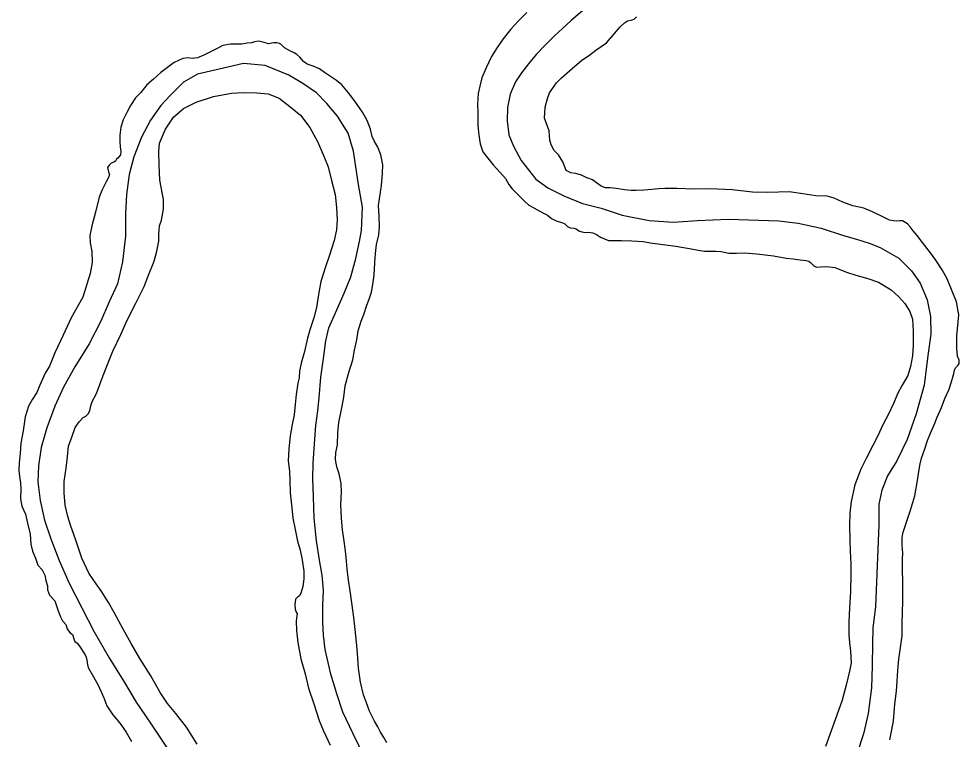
# Model space of a CAD drawing. Extents: x -939622 to -934222, y 1383701 to 1385301.
# Drawn here: x -936175.81 to -936163.24, y 1384640.33 to 1384649.96 of the extents above; entities that cross this region are included whole.
import ezdxf

# ---------------------------------------------------------------- set-up
doc = ezdxf.new("R2010")
doc.units = 0
doc.layers.add('2', color=7, linetype='Continuous')
doc.layers.add('9', color=7, linetype='Continuous')

msp = doc.modelspace()

# ---------------------------------------------------------------- linework, layer by layer
at = {"layer": '2'}
for points in [[(-936168.238, 1384650.096), (-936168.43, 1384649.931), (-936168.65, 1384649.732), (-936168.78, 1384649.6), (-936168.892, 1384649.481), (-936168.998, 1384649.359), (-936169.089, 1384649.235), (-936169.171, 1384649.117), (-936169.242, 1384648.951), (-936169.277, 1384648.775), (-936169.281, 1384648.597), (-936169.258, 1384648.408), (-936169.198, 1384648.257), (-936169.093, 1384648.066), (-936168.897, 1384647.815), (-936168.738, 1384647.698), (-936168.524, 1384647.593), (-936168.276, 1384647.492), (-936168.024, 1384647.427), (-936167.746, 1384647.334), (-936167.383, 1384647.262), (-936167.057, 1384647.24), (-936166.743, 1384647.265), (-936166.323, 1384647.283), (-936166.055, 1384647.273), (-936165.652, 1384647.257), (-936165.395, 1384647.226), (-936165.086, 1384647.16), (-936164.79, 1384647.062), (-936164.614, 1384647.012), (-936164.443, 1384646.959), (-936164.3, 1384646.902), (-936164.05, 1384646.759), (-936163.878, 1384646.591), (-936163.763, 1384646.424), (-936163.672, 1384646.205), (-936163.624, 1384645.979), (-936163.623, 1384645.744), (-936163.659, 1384645.459), (-936163.708, 1384645.065), (-936163.815, 1384644.681), (-936163.939, 1384644.339), (-936164.074, 1384644.053), (-936164.198, 1384643.852), (-936164.277, 1384643.662), (-936164.317, 1384643.474), (-936164.318, 1384643.196), (-936164.359, 1384642.105), (-936164.395, 1384641.817), (-936164.401, 1384641.609), (-936164.403, 1384641.311), (-936164.412, 1384641.018), (-936164.458, 1384640.676), (-936164.521, 1384640.402), (-936164.609, 1384640.133)], [(-936171.188, 1384640.093), (-936171.34, 1384640.402), (-936171.475, 1384640.695), (-936171.557, 1384640.938), (-936171.635, 1384641.203), (-936171.671, 1384641.355), (-936171.712, 1384641.531), (-936171.735, 1384641.72), (-936171.745, 1384641.891), (-936171.745, 1384642.117), (-936171.736, 1384642.325), (-936171.754, 1384642.523), (-936171.789, 1384642.726), (-936171.827, 1384642.981), (-936171.861, 1384643.287), (-936171.867, 1384643.569), (-936171.877, 1384643.81), (-936171.874, 1384644.021), (-936171.855, 1384644.281), (-936171.838, 1384644.522), (-936171.813, 1384644.719), (-936171.793, 1384644.895), (-936171.772, 1384645.17), (-936171.734, 1384645.418), (-936171.702, 1384645.657), (-936171.664, 1384645.828), (-936171.557, 1384646.07), (-936171.459, 1384646.294), (-936171.372, 1384646.512), (-936171.304, 1384646.756), (-936171.253, 1384646.981), (-936171.227, 1384647.132), (-936171.216, 1384647.443), (-936171.267, 1384647.745), (-936171.301, 1384647.981), (-936171.334, 1384648.188), (-936171.407, 1384648.429), (-936171.549, 1384648.658), (-936171.692, 1384648.829), (-936171.83, 1384648.968), (-936172.009, 1384649.093), (-936172.2, 1384649.205), (-936172.515, 1384649.333), (-936172.802, 1384649.36), (-936173.07, 1384649.301), (-936173.418, 1384649.217), (-936173.606, 1384649.113), (-936173.782, 1384648.936), (-936173.908, 1384648.799), (-936174.047, 1384648.606), (-936174.167, 1384648.378), (-936174.267, 1384648.115), (-936174.332, 1384647.88), (-936174.366, 1384647.611), (-936174.379, 1384647.354), (-936174.381, 1384647.053), (-936174.421, 1384646.711), (-936174.487, 1384646.416), (-936174.597, 1384646.176), (-936174.709, 1384645.919), (-936174.868, 1384645.614), (-936175.056, 1384645.308), (-936175.207, 1384645.036), (-936175.325, 1384644.781), (-936175.43, 1384644.491), (-936175.509, 1384644.228), (-936175.544, 1384643.986), (-936175.553, 1384643.769), (-936175.522, 1384643.523), (-936175.463, 1384643.261), (-936175.38, 1384643.008), (-936175.265, 1384642.718), (-936175.136, 1384642.425), (-936174.965, 1384642.089), (-936174.799, 1384641.768), (-936174.598, 1384641.418), (-936174.394, 1384641.089), (-936174.239, 1384640.828), (-936174.047, 1384640.544), (-936173.813, 1384640.198)]]:
    msp.add_lwpolyline(points, dxfattribs=at)
at = {"layer": '9'}
for points in [[(-936169.018, 1384650.043), (-936169.133, 1384649.929), (-936169.233, 1384649.822), (-936169.335, 1384649.693), (-936169.417, 1384649.575), (-936169.49, 1384649.453), (-936169.562, 1384649.304), (-936169.62, 1384649.17), (-936169.648, 1384649.058), (-936169.667, 1384648.959), (-936169.676, 1384648.82), (-936169.671, 1384648.703), (-936169.671, 1384648.531), (-936169.66, 1384648.405), (-936169.643, 1384648.288), (-936169.605, 1384648.183), (-936169.54, 1384648.097), (-936169.469, 1384648.008), (-936169.38, 1384647.911), (-936169.304, 1384647.825), (-936169.257, 1384647.745), (-936169.214, 1384647.685), (-936169.171, 1384647.644), (-936169.119, 1384647.594), (-936169.049, 1384647.52), (-936168.994, 1384647.467), (-936168.927, 1384647.432), (-936168.854, 1384647.391), (-936168.788, 1384647.356), (-936168.742, 1384647.333), (-936168.688, 1384647.292), (-936168.636, 1384647.263), (-936168.6, 1384647.251), (-936168.551, 1384647.237), (-936168.509, 1384647.217), (-936168.475, 1384647.184), (-936168.439, 1384647.167), (-936168.388, 1384647.159), (-936168.358, 1384647.15), (-936168.324, 1384647.127), (-936168.285, 1384647.11), (-936168.237, 1384647.105), (-936168.198, 1384647.108), (-936168.138, 1384647.097), (-936168.089, 1384647.077), (-936168.034, 1384647.042), (-936167.926, 1384646.996), (-936167.754, 1384646.996), (-936167.616, 1384646.99), (-936167.466, 1384646.981), (-936167.34, 1384646.962), (-936167.195, 1384646.944), (-936167.03, 1384646.92), (-936166.951, 1384646.906), (-936166.846, 1384646.89), (-936166.731, 1384646.868), (-936166.647, 1384646.855), (-936166.566, 1384646.853), (-936166.494, 1384646.852), (-936166.428, 1384646.847), (-936166.38, 1384646.839), (-936166.322, 1384646.828), (-936166.271, 1384646.826), (-936166.217, 1384646.827), (-936166.115, 1384646.832), (-936165.947, 1384646.82), (-936165.724, 1384646.791), (-936165.556, 1384646.761), (-936165.462, 1384646.751), (-936165.369, 1384646.74), (-936165.288, 1384646.73), (-936165.252, 1384646.721), (-936165.227, 1384646.701), (-936165.185, 1384646.657), (-936165.148, 1384646.639), (-936165.097, 1384646.643), (-936165.016, 1384646.648), (-936164.905, 1384646.635), (-936164.733, 1384646.569), (-936164.621, 1384646.535), (-936164.461, 1384646.49), (-936164.322, 1384646.441), (-936164.152, 1384646.339), (-936164.048, 1384646.245)], [(-936164.795, 1384647.507), (-936164.913, 1384647.562), (-936165.004, 1384647.587), (-936165.157, 1384647.593), (-936165.331, 1384647.62), (-936165.515, 1384647.647), (-936165.797, 1384647.638), (-936166.004, 1384647.643), (-936166.275, 1384647.674), (-936166.569, 1384647.687), (-936166.788, 1384647.68), (-936167.014, 1384647.691), (-936167.173, 1384647.691), (-936167.26, 1384647.686), (-936167.347, 1384647.678), (-936167.455, 1384647.67), (-936167.557, 1384647.665), (-936167.626, 1384647.664), (-936167.713, 1384647.674), (-936167.827, 1384647.69), (-936167.903, 1384647.698), (-936167.969, 1384647.7), (-936168.026, 1384647.723), (-936168.087, 1384647.767), (-936168.142, 1384647.808), (-936168.217, 1384647.833), (-936168.29, 1384647.868), (-936168.362, 1384647.891), (-936168.432, 1384647.902), (-936168.492, 1384647.931), (-936168.539, 1384648.047), (-936168.595, 1384648.139), (-936168.653, 1384648.201), (-936168.694, 1384648.276), (-936168.713, 1384648.339), (-936168.721, 1384648.462), (-936168.749, 1384648.531), (-936168.784, 1384648.632), (-936168.772, 1384648.78), (-936168.744, 1384648.895), (-936168.716, 1384648.971), (-936168.622, 1384649.105), (-936168.554, 1384649.172), (-936168.412, 1384649.295), (-936168.285, 1384649.406), (-936168.196, 1384649.462), (-936168.096, 1384649.539), (-936167.956, 1384649.638), (-936167.845, 1384649.767), (-936167.774, 1384649.846), (-936167.712, 1384649.905), (-936167.674, 1384649.932), (-936167.623, 1384649.939), (-936167.584, 1384649.952), (-936167.555, 1384649.983)], [(-936171.011, 1384640.497), (-936171.052, 1384640.571), (-936171.12, 1384640.705), (-936171.161, 1384640.816), (-936171.199, 1384640.927), (-936171.242, 1384641.094), (-936171.269, 1384641.28), (-936171.279, 1384641.482), (-936171.293, 1384641.629), (-936171.312, 1384641.797), (-936171.33, 1384641.96), (-936171.351, 1384642.122), (-936171.378, 1384642.314), (-936171.402, 1384642.455), (-936171.417, 1384642.605), (-936171.428, 1384642.71), (-936171.439, 1384642.851), (-936171.463, 1384643.011), (-936171.48, 1384643.131), (-936171.495, 1384643.284), (-936171.505, 1384643.464), (-936171.496, 1384643.636), (-936171.501, 1384643.75), (-936171.527, 1384643.879), (-936171.556, 1384643.972), (-936171.576, 1384644.068), (-936171.569, 1384644.164), (-936171.549, 1384644.264), (-936171.543, 1384644.424), (-936171.531, 1384644.562), (-936171.495, 1384644.738), (-936171.462, 1384644.901), (-936171.444, 1384645.052), (-936171.402, 1384645.221), (-936171.345, 1384645.403), (-936171.321, 1384645.529), (-936171.29, 1384645.668), (-936171.271, 1384645.789), (-936171.232, 1384645.916), (-936171.197, 1384646.007), (-936171.155, 1384646.132), (-936171.123, 1384646.213), (-936171.095, 1384646.307), (-936171.076, 1384646.41), (-936171.06, 1384646.534), (-936171.048, 1384646.696), (-936171.041, 1384646.823), (-936171.026, 1384646.944), (-936170.998, 1384647.071), (-936170.988, 1384647.182), (-936170.993, 1384647.317), (-936170.999, 1384647.465), (-936170.962, 1384647.733), (-936170.947, 1384647.896), (-936170.943, 1384648.008), (-936170.967, 1384648.14), (-936171.011, 1384648.244), (-936171.057, 1384648.328), (-936171.085, 1384648.384), (-936171.108, 1384648.483), (-936171.152, 1384648.6), (-936171.214, 1384648.713), (-936171.316, 1384648.858), (-936171.399, 1384648.968), (-936171.491, 1384649.075), (-936171.561, 1384649.134), (-936171.653, 1384649.195), (-936171.72, 1384649.242), (-936171.789, 1384649.289), (-936171.871, 1384649.327), (-936171.953, 1384649.352), (-936172.001, 1384649.387), (-936172.051, 1384649.447), (-936172.09, 1384649.482), (-936172.127, 1384649.505), (-936172.178, 1384649.525), (-936172.257, 1384649.569), (-936172.303, 1384649.619), (-936172.324, 1384649.628), (-936172.357, 1384649.636), (-936172.405, 1384649.636), (-936172.471, 1384649.625), (-936172.528, 1384649.642), (-936172.601, 1384649.659), (-936172.655, 1384649.649), (-936172.699, 1384649.636), (-936172.756, 1384649.632), (-936172.828, 1384649.622), (-936172.897, 1384649.62), (-936172.978, 1384649.619), (-936173.08, 1384649.602), (-936173.157, 1384649.561), (-936173.238, 1384649.52), (-936173.333, 1384649.471), (-936173.419, 1384649.439), (-936173.491, 1384649.428), (-936173.548, 1384649.439), (-936173.614, 1384649.429), (-936173.73, 1384649.373), (-936173.908, 1384649.24), (-936174.008, 1384649.151)], [(-936174.008, 1384649.151), (-936174.094, 1384649.077), (-936174.176, 1384648.973), (-936174.247, 1384648.902), (-936174.314, 1384648.799), (-936174.363, 1384648.708), (-936174.413, 1384648.607), (-936174.441, 1384648.511), (-936174.454, 1384648.402), (-936174.455, 1384648.315), (-936174.451, 1384648.249), (-936174.444, 1384648.185), (-936174.446, 1384648.14), (-936174.481, 1384648.097), (-936174.499, 1384648.085), (-936174.516, 1384648.055), (-936174.537, 1384648.045), (-936174.57, 1384648.03), (-936174.6, 1384648.005), (-936174.62, 1384647.971), (-936174.607, 1384647.914), (-936174.594, 1384647.879), (-936174.608, 1384647.836), (-936174.637, 1384647.781), (-936174.698, 1384647.666), (-936174.733, 1384647.575), (-936174.78, 1384647.375), (-936174.831, 1384647.191), (-936174.844, 1384647.127), (-936174.855, 1384647.061), (-936174.853, 1384646.965), (-936174.83, 1384646.851), (-936174.825, 1384646.7), (-936174.852, 1384646.555), (-936174.951, 1384646.241), (-936175.108, 1384645.964), (-936175.215, 1384645.73), (-936175.325, 1384645.496), (-936175.396, 1384645.317), (-936175.455, 1384645.223), (-936175.524, 1384645.065), (-936175.567, 1384644.965), (-936175.622, 1384644.876), (-936175.678, 1384644.782), (-936175.72, 1384644.64), (-936175.747, 1384644.453), (-936175.777, 1384644.29), (-936175.789, 1384644.151), (-936175.802, 1384644.024), (-936175.806, 1384643.922), (-936175.795, 1384643.841), (-936175.785, 1384643.757), (-936175.78, 1384643.673), (-936175.781, 1384643.546), (-936175.764, 1384643.444), (-936175.717, 1384643.34), (-936175.688, 1384643.22), (-936175.655, 1384643.07), (-936175.643, 1384642.938), (-936175.624, 1384642.845), (-936175.583, 1384642.749), (-936175.551, 1384642.659), (-936175.493, 1384642.594), (-936175.456, 1384642.523), (-936175.445, 1384642.454), (-936175.423, 1384642.382), (-936175.422, 1384642.328), (-936175.397, 1384642.256), (-936175.326, 1384642.182), (-936175.279, 1384642.048), (-936175.25, 1384641.967), (-936175.222, 1384641.913), (-936175.179, 1384641.866), (-936175.16, 1384641.809), (-936175.129, 1384641.764), (-936175.09, 1384641.729), (-936175.064, 1384641.66), (-936175.058, 1384641.636), (-936175.025, 1384641.616), (-936174.994, 1384641.574), (-936174.966, 1384641.533), (-936174.944, 1384641.5), (-936174.92, 1384641.461), (-936174.907, 1384641.429), (-936174.897, 1384641.387), (-936174.89, 1384641.327), (-936174.874, 1384641.282), (-936174.806, 1384641.166), (-936174.747, 1384641.052), (-936174.672, 1384640.885), (-936174.628, 1384640.778), (-936174.548, 1384640.659), (-936174.452, 1384640.54), (-936174.372, 1384640.427), (-936174.298, 1384640.302)], [(-936173.424, 1384640.265), (-936173.566, 1384640.491), (-936173.707, 1384640.675), (-936173.821, 1384640.811), (-936173.917, 1384640.954), (-936174.044, 1384641.18), (-936174.189, 1384641.409), (-936174.304, 1384641.612), (-936174.41, 1384641.802), (-936174.531, 1384642.023), (-936174.608, 1384642.16), (-936174.695, 1384642.302), (-936174.772, 1384642.409), (-936174.871, 1384642.552), (-936174.962, 1384642.752), (-936175.044, 1384642.991), (-936175.117, 1384643.194), (-936175.152, 1384643.308), (-936175.188, 1384643.458), (-936175.2, 1384643.623), (-936175.2, 1384643.777), (-936175.173, 1384643.952), (-936175.155, 1384644.106), (-936175.142, 1384644.247), (-936175.097, 1384644.369), (-936175.051, 1384644.499), (-936175.001, 1384644.572), (-936174.948, 1384644.633), (-936174.91, 1384644.649), (-936174.88, 1384644.68), (-936174.857, 1384644.722), (-936174.843, 1384644.786), (-936174.826, 1384644.843), (-936174.768, 1384644.953), (-936174.677, 1384645.192), (-936174.619, 1384645.338), (-936174.55, 1384645.517), (-936174.441, 1384645.741), (-936174.36, 1384645.93), (-936174.244, 1384646.158), (-936174.131, 1384646.382), (-936174.074, 1384646.534), (-936173.996, 1384646.722), (-936173.96, 1384646.855), (-936173.935, 1384646.988), (-936173.934, 1384647.072), (-936173.932, 1384647.139), (-936173.924, 1384647.193), (-936173.898, 1384647.266), (-936173.874, 1384647.414), (-936173.871, 1384647.546), (-936173.923, 1384647.801), (-936173.93, 1384648.009), (-936173.936, 1384648.186), (-936173.926, 1384648.298), (-936173.846, 1384648.486), (-936173.741, 1384648.644), (-936173.605, 1384648.761), (-936173.438, 1384648.843), (-936173.203, 1384648.922), (-936172.963, 1384648.963), (-936172.804, 1384648.972), (-936172.627, 1384648.969), (-936172.474, 1384648.954), (-936172.329, 1384648.9), (-936172.185, 1384648.785), (-936172.042, 1384648.673), (-936171.916, 1384648.507), (-936171.817, 1384648.319), (-936171.732, 1384648.125), (-936171.672, 1384647.982), (-936171.627, 1384647.799), (-936171.578, 1384647.613), (-936171.56, 1384647.436), (-936171.554, 1384647.274), (-936171.561, 1384647.138), (-936171.594, 1384646.996), (-936171.659, 1384646.787), (-936171.702, 1384646.657), (-936171.77, 1384646.448), (-936171.803, 1384646.273), (-936171.827, 1384646.101), (-936171.863, 1384645.962), (-936171.914, 1384645.816), (-936171.951, 1384645.692), (-936171.99, 1384645.511), (-936172.032, 1384645.357), (-936172.057, 1384645.248), (-936172.061, 1384645.16), (-936172.078, 1384645.088), (-936172.099, 1384644.937), (-936172.112, 1384644.804), (-936172.127, 1384644.665), (-936172.152, 1384644.536)], [(-936164.17, 1384640.325), (-936164.142, 1384640.455), (-936164.12, 1384640.576), (-936164.101, 1384640.799), (-936164.08, 1384640.974), (-936164.07, 1384641.106), (-936164.061, 1384641.248), (-936164.049, 1384641.402), (-936164.028, 1384641.559), (-936164.006, 1384641.715), (-936164.003, 1384641.872), (-936164, 1384642.029), (-936163.997, 1384642.17), (-936163.997, 1384642.318), (-936163.996, 1384642.468), (-936163.998, 1384642.57), (-936163.998, 1384642.736), (-936163.994, 1384642.817), (-936164.002, 1384642.926), (-936164.004, 1384643.028), (-936163.99, 1384643.1), (-936163.967, 1384643.167), (-936163.899, 1384643.379), (-936163.862, 1384643.494), (-936163.837, 1384643.582), (-936163.815, 1384643.685), (-936163.799, 1384643.79), (-936163.78, 1384643.911), (-936163.764, 1384644.011), (-936163.747, 1384644.089), (-936163.701, 1384644.21), (-936163.664, 1384644.322), (-936163.624, 1384644.42), (-936163.575, 1384644.535), (-936163.535, 1384644.635), (-936163.48, 1384644.765), (-936163.432, 1384644.887), (-936163.374, 1384645.011), (-936163.34, 1384645.126), (-936163.329, 1384645.169), (-936163.312, 1384645.22), (-936163.307, 1384645.265), (-936163.292, 1384645.296), (-936163.257, 1384645.329), (-936163.242, 1384645.354), (-936163.243, 1384645.399), (-936163.265, 1384645.45), (-936163.273, 1384645.552), (-936163.273, 1384645.72), (-936163.245, 1384646.001), (-936163.278, 1384646.175), (-936163.335, 1384646.318), (-936163.401, 1384646.486), (-936163.469, 1384646.605), (-936163.553, 1384646.735), (-936163.624, 1384646.833), (-936163.731, 1384646.97), (-936163.802, 1384647.062), (-936163.857, 1384647.127), (-936163.897, 1384647.18), (-936163.931, 1384647.219), (-936163.955, 1384647.234), (-936163.998, 1384647.26), (-936164.034, 1384647.259), (-936164.076, 1384647.255), (-936164.121, 1384647.261), (-936164.172, 1384647.266), (-936164.245, 1384647.303), (-936164.402, 1384647.379), (-936164.514, 1384647.428), (-936164.662, 1384647.461), (-936164.795, 1384647.507)], [(-936164.048, 1384646.245), (-936163.968, 1384646.153), (-936163.903, 1384646.046), (-936163.866, 1384645.947), (-936163.857, 1384645.785), (-936163.859, 1384645.601), (-936163.868, 1384645.456), (-936163.893, 1384645.314), (-936163.927, 1384645.193), (-936164.002, 1384645.063), (-936164.06, 1384644.956), (-936164.118, 1384644.817), (-936164.187, 1384644.674), (-936164.257, 1384644.543), (-936164.335, 1384644.376), (-936164.396, 1384644.257), (-936164.485, 1384644.081), (-936164.555, 1384643.941), (-936164.635, 1384643.732), (-936164.685, 1384643.509), (-936164.703, 1384643.352), (-936164.706, 1384643.192), (-936164.705, 1384642.991), (-936164.697, 1384642.849), (-936164.691, 1384642.672), (-936164.691, 1384642.533), (-936164.696, 1384642.304), (-936164.707, 1384642.088), (-936164.715, 1384641.895), (-936164.715, 1384641.732), (-936164.707, 1384641.618), (-936164.696, 1384641.51), (-936164.684, 1384641.351), (-936164.706, 1384641.239), (-936164.751, 1384641.054), (-936164.804, 1384640.852), (-936164.875, 1384640.655), (-936164.952, 1384640.443), (-936165.027, 1384640.233)], [(-936172.152, 1384644.536), (-936172.179, 1384644.388), (-936172.2, 1384644.213), (-936172.209, 1384644.053), (-936172.191, 1384643.912), (-936172.186, 1384643.794), (-936172.18, 1384643.626), (-936172.158, 1384643.422), (-936172.144, 1384643.287), (-936172.114, 1384643.134), (-936172.084, 1384642.978), (-936172.049, 1384642.858), (-936172.019, 1384642.729), (-936171.998, 1384642.576), (-936171.997, 1384642.474), (-936172.01, 1384642.374), (-936172.032, 1384642.295), (-936172.055, 1384642.247), (-936172.082, 1384642.228), (-936172.109, 1384642.204), (-936172.116, 1384642.128), (-936172.115, 1384642.068), (-936172.099, 1384642.029), (-936172.087, 1384642.008), (-936172.095, 1384641.948), (-936172.1, 1384641.909), (-936172.095, 1384641.783), (-936172.08, 1384641.623), (-936172.04, 1384641.404), (-936171.979, 1384641.204), (-936171.934, 1384641.015), (-936171.864, 1384640.806), (-936171.793, 1384640.584), (-936171.74, 1384640.453), (-936171.646, 1384640.253)], [(-936170.89, 1384640.282), (-936170.928, 1384640.354), (-936170.977, 1384640.434), (-936171.011, 1384640.497)]]:
    msp.add_lwpolyline(points, dxfattribs=at)

doc.saveas('drawing.dxf')
